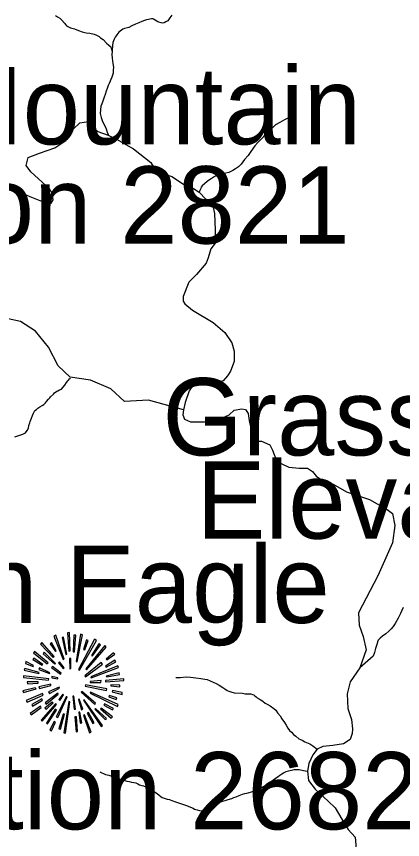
# Model space of a CAD drawing. Extents: x 1159738 to 1321356, y 736314 to 882035.
# Drawn here: x 1239575 to 1243980, y 842743 to 852123 of the extents above; entities that cross this region are included whole.
import ezdxf

# ---------------------------------------------------------------- set-up
doc = ezdxf.new("R2010")
doc.units = 0
for name, color, linetype in [('Exist Geographical Mountain Summit CELL', 7, 'Continuous'), ('Exist Geographical Mountain Summit Elevation Number Label', 7, 'Continuous'), ('Exist Geographical Mountain Summit Label', 7, 'Continuous'), ('Exist Hydrographic Creek Single Shore', 7, 'Continuous'), ('Exist Hydrographic Misc Water Feature', 7, 'Continuous')]:
    doc.layers.add(name, color=color, linetype=linetype)

msp = doc.modelspace()

# ---------------------------------------------------------------- linework, layer by layer
at = {"layer": 'Exist Geographical Mountain Summit CELL'}
for points in [[(1240157.9, 845098.6), (1240174.1, 844890.6), (1240186.9, 844892.3), (1240181.3, 845102.9)], [(1240269.9, 844768.6), (1240329.5, 845076.8), (1240307.6, 845084), (1240256.8, 844771.6)], [(1239849.7, 844967.9), (1239993.6, 844818.1), (1240006.9, 844828.2), (1239865.9, 844986.8)], [(1239960.1, 844973.6), (1240022.6, 844886.5), (1240029.9, 844892.3), (1239976.3, 844989.7)], [(1240003.7, 845060.9), (1240108.4, 844793.4), (1240120.1, 844797.6), (1240024.2, 845071)], [(1240139, 844853), (1240149.1, 844855.9), (1240112.9, 845047.6), (1240095.5, 845043.3)], [(1240222, 844882.2), (1240237.7, 844882.2), (1240252.3, 845071), (1240230.5, 845071)], [(1240282.9, 844681.4), (1240294.6, 844674.2), (1240489.2, 845012.7), (1240467.4, 845027.5)], [(1240340.9, 844909.6), (1240354.2, 844905.1), (1240392, 845012.7), (1240373.1, 845019.9)], [(1240367.2, 844687.2), (1240376, 844678.5), (1240598.3, 844935.7), (1240582.3, 844954.7)], [(1240516.9, 844973.6), (1240432.7, 844839.9), (1240444.4, 844835.4), (1240534.2, 844960.7)], [(1239764, 844793.4), (1239867.2, 844727.9), (1239876, 844738.3), (1239775.5, 844809.3)], [(1239768.3, 844868.9), (1239926.8, 844746.8), (1239935.6, 844755.6), (1239782.9, 844886.5)], [(1239881.6, 844857.2), (1240012.5, 844741), (1240021.3, 844749.7), (1239893.3, 844877.7)], [(1240179.7, 844805.1), (1240185.3, 844688.6), (1240195.7, 844689.9), (1240195.7, 844806.4)], [(1240598.3, 844799.2), (1240605.7, 844789.1), (1240697.2, 844854.3), (1240682.6, 844868.9)], [(1239676.9, 844749.7), (1239766.7, 844714.9), (1239771.2, 844726.6), (1239682.6, 844770.2)], [(1239976.3, 844703.2), (1240076.6, 844627.4), (1240085, 844639.1), (1239986.4, 844716.2)], [(1240054.8, 844755.6), (1240110, 844689.9), (1240118.5, 844698.7), (1240067.7, 844767.3)], [(1240354.2, 844607.3), (1240361.4, 844597.2), (1240556, 844741), (1240543.2, 844758.5)], [(1240422.3, 844595.7), (1240426.7, 844586.8), (1240739.3, 844701.6), (1240732.1, 844720.5)], [(1240598.3, 844707.7), (1240708.7, 844767.3), (1240697.2, 844787.5), (1240592.7, 844717.8)], [(1239665.2, 844672.6), (1239830.8, 844634.8), (1239835.3, 844648), (1239669.7, 844691.5)], [(1239830.8, 844681.4), (1239952.9, 844633.5), (1239957.4, 844642), (1239839.6, 844697.6)], [(1240605.7, 844595.7), (1240752.6, 844621.8), (1240746.7, 844643.6), (1240599.9, 844604.5)], [(1239654.8, 844588.4), (1239942.8, 844560.6), (1239944.1, 844572.3), (1239654.8, 844608.5)], [(1239703.1, 844518.7), (1239822, 844524.4), (1239822, 844538.9), (1239698.7, 844538.9)], [(1239977.6, 844584), (1240046, 844575.2), (1240047.6, 844584), (1239980.6, 844601.3)], [(1240418.3, 844544.9), (1240418.3, 844533.2), (1240538.7, 844533.2), (1240541.6, 844553.4)], [(1240591.1, 844540.5), (1240800.5, 844553.4), (1240801.8, 844572.3), (1240592.7, 844553.4)], [(1239649.2, 844437.3), (1239654.8, 844416.8), (1239798.9, 844459.1), (1239790.1, 844472.1)], [(1239832.4, 844482.5), (1239836.6, 844463.4), (1239969.1, 844496.9), (1239966.2, 844511.5)], [(1239942.8, 844425.6), (1239951.6, 844406.7), (1240066.5, 844467.6), (1240062.1, 844480.9)], [(1240315.1, 844421.3), (1240469, 844280.1), (1240479.1, 844297.6), (1240322.3, 844430.1)], [(1240359.8, 844489.7), (1240602.8, 844441.8), (1240607.1, 844459.1), (1240364.3, 844504.1)], [(1240650.7, 844492.6), (1240756.8, 844483.6), (1240756.8, 844501.1), (1240652.3, 844505.4)], [(1240666.9, 844424), (1240780, 844395), (1240782.9, 844416.8), (1240670.9, 844441.8)], [(1239688.2, 844326.6), (1239698.7, 844308), (1239880.3, 844387.8), (1239874.4, 844406.7)], [(1239758.2, 844262.8), (1239874.4, 844329.6), (1239865.9, 844344.2), (1239749.4, 844283)], [(1239903.4, 844300.6), (1239915.1, 844285.9), (1240053.2, 844399.5), (1240046, 844409.6)], [(1240029.9, 844140.8), (1240047.6, 844133.6), (1240153.6, 844367.3), (1240143.5, 844370.5)], [(1240057.7, 844338.3), (1240070.6, 844326.6), (1240111.3, 844392.1), (1240104, 844397.9)], [(1240217.5, 844374.8), (1240233.4, 844226.6), (1240251, 844227.8), (1240230.5, 844377.7)], [(1240281.6, 844339.9), (1240316.4, 844220.5), (1240332.4, 844227.8), (1240290.1, 844344.2)], [(1240339.6, 844330.9), (1240541.6, 844031.7), (1240556, 844043.2), (1240349.7, 844335.4)], [(1240415.1, 844411.2), (1240727.8, 844258.4), (1240735, 844280.1), (1240421.1, 844422.7)], [(1240628.9, 844370.5), (1240713.2, 844338.3), (1240720.4, 844355.9), (1240634.7, 844383.3)], [(1239733.4, 844179.9), (1239744.9, 844163.8), (1239858.5, 844248.3), (1239848.1, 844261.2)], [(1239857.1, 844101.4), (1239868.6, 844091.3), (1240031.5, 844281.7), (1240019.8, 844290.2)], [(1239918.3, 844226.6), (1239995.2, 844299), (1239981.9, 844308), (1239900.5, 844239.4)], [(1240115.6, 843959.1), (1240134.5, 843954.6), (1240185.3, 844312), (1240172.5, 844315.2)], [(1240469, 844227.8), (1240589.5, 844111.5), (1240602.8, 844121.9), (1240477.9, 844237.8)], [(1240535.8, 844230.6), (1240657.9, 844127.5), (1240670.9, 844142), (1240543.2, 844241.1)], [(1240572.2, 844274.5), (1240672.5, 844222.1), (1240682.6, 844236.7), (1240581, 844290.2)], [(1240017, 844226.6), (1239916.7, 844069.5), (1239929.5, 844059.4), (1240033, 844217.7)], [(1240076.6, 843999.8), (1240124.5, 844171), (1240110, 844172.6), (1240058.9, 844003.8)], [(1240320.7, 844073.8), (1240298.9, 844193.2), (1240285.8, 844193.2), (1240303.4, 844069.5)], [(1240339.6, 844159.7), (1240409.4, 843960.4), (1240426.7, 843967.6), (1240351.3, 844162.6)], [(1240381.6, 844182.7), (1240445.7, 844065), (1240461.8, 844073.8), (1240396.5, 844188.7)], [(1239957.4, 843992.4), (1239976.3, 843980.9), (1240019.8, 844079.6), (1240006.9, 844088.4)], [(1240242.2, 844140.8), (1240256.8, 843970.8), (1240272.8, 843974.8), (1240259.5, 844140.8)]]:
    msp.add_lwpolyline(points, close=True, dxfattribs=at)
at = {"layer": 'Exist Hydrographic Creek Single Shore'}
for points in [[(1239472.9, 850224.8), (1239590.8, 850131.1), (1239729.6, 850072.1), (1239844, 850027), (1239927.3, 849995.8), (1239972.4, 849995.8), (1239993.2, 850033.9), (1239982.8, 850106.8), (1239951.6, 850158.9), (1239826.7, 850273.4), (1239740, 850353.3), (1239688, 850426.2), (1239708.8, 850516.4), (1239837.1, 850565), (1240014, 850627.5), (1240138.9, 850710.8), (1240170.1, 850752.4), (1240222.1, 850839.2), (1240298.4, 850912.1), (1240399, 850926), (1240437.2, 850867), (1240503.1, 850811.4), (1240623.3, 850769.6), (1240718.1, 850724.7), (1240912.4, 850613.6), (1241110.1, 850457.4), (1241150.4, 850385.6), (1241216.3, 850343.9), (1241348.1, 850298.8), (1241479.9, 850212), (1241594.4, 850163.4), (1241659.3, 850119.9), (1241736.6, 850041.9), (1241819.9, 849944.8), (1241833.7, 849878.8), (1241844.1, 849687.9), (1241840.7, 849538.6), (1241792.1, 849476.2), (1241764.4, 849372), (1241740.1, 849313), (1241629.1, 849181.1), (1241542.4, 849094.4), (1241476.5, 848931.2), (1241476, 848878), (1241496.8, 848846.8), (1241583.5, 848777.4), (1241819.4, 848635), (1241951.2, 848520.5), (1242031, 848402.5), (1242058.7, 848308.8), (1242058.7, 848190.8), (1242017.1, 848079.7), (1241982.4, 848027.6), (1241933.8, 847972.1), (1241874.9, 847954.7), (1241805.5, 847958.2), (1241763.9, 847982.5), (1241704.9, 847986), (1241642.5, 847968.6), (1241593.9, 847927), (1241545.3, 847857.5), (1241500.3, 847722.2), (1241480.8, 847641.1), (1241472.5, 847583.3), (1241493.3, 847534.7), (1241559.2, 847503.5), (1241722.2, 847503.5), (1241885.3, 847527.8), (1242003.2, 847583.3), (1242058.7, 847635.4), (1242145.4, 847649.3), (1242187, 847642.3), (1242218.3, 847597.2)], [(1242218.3, 847597.2), (1242232.1, 847517.4), (1242270, 847335.2), (1242297.7, 847283.2), (1242370.6, 847283.2), (1242464.2, 847241.5), (1242498.2, 847179.9), (1242545.9, 847052.6), (1242682.3, 846987.7)], [(1242682.3, 846987.7), (1242800.6, 846975.1), (1242896, 846975.1), (1242951.7, 846935.3), (1242999.4, 846879.6), (1243086.9, 846823.9), (1243190.3, 846792), (1243341.5, 846704.5), (1243604, 846616.9), (1243802.8, 846505.5), (1243866.4, 846457.7), (1243890.3, 846322.4), (1243866.4, 846123.4), (1243699.4, 845749.3), (1243476.7, 845327.5), (1243484.6, 845184.2), (1243532.4, 845056.9), (1243564.2, 844905.6), (1243492.6, 844698.7), (1243381.2, 844539.5), (1243349.4, 844404.2), (1243357.4, 844237), (1243397.1, 844109.7), (1243409, 844002.5), (1243405.1, 843950.8), (1243381.2, 843883.1), (1243305.6, 843831.4), (1243186.3, 843815.5), (1243071, 843803.5), (1243007.4, 843771.7), (1242955.7, 843708), (1242911.9, 843608.5), (1242896, 843521), (1242907.9, 843413.5), (1242983.5, 843318), (1243130.7, 843178.7), (1243210.2, 843103.1), (1243285.8, 842975.7), (1243361.3, 842856.3), (1243440.9, 842768.8), (1243452.8, 842637.4)]]:
    msp.add_lwpolyline(points, dxfattribs=at)
at = {"layer": 'Exist Hydrographic Misc Water Feature'}
for points in [[(1240020.2, 852135.6), (1240045.7, 852116.9), (1240071.3, 852104.2), (1240094.8, 852081.6), (1240123.8, 852044.8), (1240147.2, 852016.2), (1240192.5, 851995), (1240238.3, 851983.8), (1240281.8, 851962.7), (1240325.5, 851949.6), (1240371.1, 851936.4), (1240413.2, 851933.3), (1240460.8, 851920), (1240490.6, 851909.3), (1240520.2, 851894.5), (1240535.9, 851880.1), (1240563.5, 851861.4), (1240604.5, 851820.2), (1240629.8, 851797.6), (1240651.3, 851775.1), (1240654.9, 851760.9), (1240665.9, 851724.6)], [(1241347.1, 852137.4), (1241326.3, 852107.9), (1241301.4, 852074.5), (1241281, 852061), (1241260.8, 852051.5), (1241246.7, 852047.9), (1241224.7, 852050.5), (1241201, 852057.1), (1241187, 852063.4), (1241159.4, 852080.1), (1241139.7, 852090.7), (1241129.9, 852096.9), (1241115.8, 852095.3), (1241097.7, 852091.8), (1241083.6, 852088.1), (1241059.4, 852082.7), (1241037.3, 852077.3), (1241004.9, 852064.1), (1240970.6, 852051), (1240934.2, 852036), (1240893.6, 852014.9), (1240857.2, 851997.9), (1240842.9, 851992.3), (1240806.8, 851985.2), (1240790.6, 851977.6), (1240741.7, 851942.8), (1240720.9, 851915.3), (1240712.5, 851901.6), (1240702.2, 851887.8), (1240689.6, 851864.1), (1240674.6, 851826.4), (1240669.7, 851792.6), (1240666.4, 851742.6), (1240665.9, 851724.6)], [(1240665.9, 851724.6), (1240665.1, 851688.6), (1240667.9, 851646.5), (1240671.2, 851618.5), (1240674.4, 851588.3), (1240681.3, 851546.1), (1240678.4, 851510.1), (1240677.6, 851478.1), (1240662.4, 851432.5), (1240634.5, 851359.2), (1240621.9, 851335.5), (1240609.1, 851301.8), (1240598.2, 851270.1), (1240587.1, 851232.3), (1240576.5, 851202.6), (1240563.6, 851168.9), (1240548.4, 851127.3), (1240539.8, 851099.4), (1240534.7, 851057.5), (1240531.6, 851015.6), (1240542.4, 850971.3), (1240553.6, 850937), (1240561.1, 850916.8), (1240585.8, 850870.1), (1240597.2, 850843.8), (1240612.2, 850805.4), (1240623.4, 850777), (1240623.3, 850769.6)], [(1242734.8, 851002.7), (1242677.9, 850966.2), (1242633.3, 850943.4), (1242580.4, 850914.7), (1242529.7, 850888), (1242464, 850823.6), (1242414.6, 850772.9), (1242373.6, 850733.9), (1242330.4, 850687), (1242293.4, 850648), (1242247.8, 850585.1), (1242218.4, 850537.7), (1242175.3, 850490.9), (1242137.9, 850439.8), (1242107, 850408.6), (1242074.4, 850385.4), (1242043.8, 850366.2), (1241999.3, 850345.3), (1241963.1, 850338.2), (1241922.9, 850329.3), (1241892.6, 850320.1), (1241858.4, 850308.9), (1241830, 850295.6), (1241795.3, 850272.5), (1241777, 850261), (1241750.5, 850243.6), (1241719.9, 850216.4), (1241693.2, 850193.1), (1241682.7, 850177.4), (1241680.5, 850163.4), (1241665.7, 850137.7), (1241659.3, 850119.9), (1241659.2, 850118.5)], [(1241480.8, 847641.1), (1241083.8, 847750.8), (1240807.8, 847733.3), (1240652.8, 847877.5), (1240421.8, 847977.4), (1240189.9, 848010.3), (1240051.8, 848142.4), (1239939.7, 848354.7), (1239794.7, 848534.9), (1239622.7, 848646.6), (1239481.7, 848675.8)], [(1239558, 847332.2), (1239624.6, 847354.5), (1239646.9, 847361.9), (1239656.9, 847365.7), (1239677.2, 847379.1), (1239697.9, 847402.6), (1239712.6, 847432.2), (1239715.4, 847460.2), (1239728.2, 847489.8), (1239732.6, 847505.8), (1239747.7, 847545.4), (1239760.4, 847575.1), (1239771.1, 847602.9), (1239785.9, 847630.5), (1239804.3, 847644), (1239820.7, 847657.6), (1239841, 847673.1), (1239867.5, 847690.4), (1239889.8, 847699.9), (1239908.2, 847719.5), (1239918.7, 847733.1), (1239939.3, 847760.6), (1239955.8, 847778.3), (1239964, 847788), (1239996.8, 847817.2), (1240011.3, 847834.8), (1240035.8, 847852.2), (1240045.9, 847857.9), (1240066.1, 847867.5), (1240090.4, 847876.8), (1240104.8, 847892.4), (1240125.7, 847921.9), (1240148.2, 847949.4), (1240160.8, 847969.1), (1240171.1, 847978.8), (1240181.6, 847992.6), (1240187.6, 847998.4), (1240191.8, 848006.3), (1240189.9, 848010.3)], [(1243989, 845388.5), (1243955.1, 845319.4), (1243929.7, 845264.1), (1243896.1, 845204.8), (1243871.3, 845171.5), (1243848.5, 845144.1), (1243823.9, 845116.7), (1243789, 845087.6), (1243752.3, 845060.5), (1243725.8, 845037.1), (1243703.1, 845013.6), (1243694.6, 844995.9), (1243690.1, 844976), (1243677.3, 844944.3), (1243672.7, 844918.4), (1243659.3, 844872.7), (1243646.4, 844831), (1243492.6, 844698.7)], [(1241394.6, 844589), (1241412.6, 844588.5), (1241444.6, 844589.6), (1241514.8, 844595.8), (1241562.9, 844594.6), (1241620.7, 844587.1), (1241678.4, 844577.6), (1241724.4, 844570.4), (1241752.3, 844565.7), (1241783.8, 844552.9), (1241821.5, 844537.9), (1241855.1, 844521), (1241888.6, 844500.1), (1241930, 844475.1), (1241953.6, 844460.5), (1241981.1, 844439.7), (1241999, 844433.2), (1242022.8, 844426.6), (1242058.6, 844415.7), (1242154.5, 844409.2), (1242186.3, 844404.4), (1242224.4, 844403.4), (1242248.4, 844402.8), (1242270.2, 844396.2), (1242282.1, 844391.9), (1242295.8, 844381.6), (1242309.5, 844367.2), (1242323.2, 844358.8), (1242356.7, 844339.9), (1242386.3, 844319.2), (1242413.8, 844298.5), (1242435.4, 844283.9), (1242469, 844265), (1242512.3, 844235.9), (1242533.7, 844215.3), (1242555, 844184.7), (1242582.1, 844152), (1242603.2, 844119.5), (1242632.1, 844074.7), (1242651.4, 844044.2), (1242670.5, 844011.7), (1242689.9, 843987.1), (1242713.3, 843964.5), (1242735.5, 843941.1), (1242760.9, 843920.4), (1242798, 843891), (1242835.5, 843874), (1242865.2, 843857.2), (1242920.8, 843833.7), (1242956.3, 843808.7), (1243007.4, 843771.7)], [(1240528.2, 843512.6), (1240591.7, 843484.9), (1240629.4, 843475.9), (1240675, 843460.7), (1240718.6, 843445.6), (1240762.3, 843430.4), (1240802, 843417.4), (1240835.8, 843408.5), (1240861.6, 843403.9), (1240889.5, 843397.1), (1240915.3, 843392.5), (1240937.3, 843387.9), (1240959, 843377.4), (1240980.7, 843366.8), (1241004.6, 843358.2), (1241024.5, 843353.6), (1241052.2, 843344.9), (1241074, 843332.4), (1241093.7, 843321.8), (1241107.5, 843313.5), (1241129.1, 843298.8), (1241144.9, 843288.5), (1241162.6, 843280), (1241180.3, 843265.6), (1241203.8, 843246.9), (1241221.5, 843232.5), (1241237.3, 843222), (1241251.1, 843217.7), (1241273, 843211.1), (1241296.7, 843204.5), (1241322.7, 843197.9), (1241328.6, 843195.7), (1241348.5, 843189.2), (1241388.1, 843174.1), (1241433.7, 843158.9), (1241469.4, 843146), (1241505.2, 843133.1), (1241532.8, 843122.3), (1241562.5, 843109.6), (1241590.3, 843098.9), (1241608.1, 843090.4), (1241637.8, 843079.6), (1241663.7, 843072.9), (1241681.6, 843070.5), (1241705.6, 843071.8), (1241729.9, 843077.2), (1241756.1, 843090.6), (1241768.3, 843096.2), (1241827.4, 843136.8), (1241861.9, 843153.9), (1241876.1, 843161.6), (1241898.3, 843169), (1241926.7, 843180.2), (1241956.9, 843187.5), (1241991.1, 843200.6), (1242033.5, 843211.5), (1242053.8, 843221), (1242082, 843230.2), (1242114.4, 843243.4), (1242154.8, 843258.4), (1242179, 843267.8), (1242219.3, 843276.7), (1242267.7, 843289.5), (1242289.9, 843298.9), (1242322.3, 843312.1), (1242368.8, 843332.9), (1242413.6, 843359.8), (1242429.8, 843369.4), (1242452.3, 843384.8), (1242476.8, 843402.2), (1242507.3, 843423.5), (1242531.8, 843442.8), (1242560.3, 843462.1), (1242578.7, 843477.6), (1242601.2, 843491.1), (1242623.4, 843504.5), (1242651.7, 843517.7), (1242680, 843527.1), (1242712.3, 843534.2), (1242744.4, 843539.4), (1242772.5, 843540.7), (1242800.5, 843541.9), (1242848.9, 843528.1), (1242896, 843521)]]:
    msp.add_lwpolyline(points, dxfattribs=at)

# ---------------------------------------------------------------- texts
at = {"layer": 'Exist Geographical Mountain Summit Elevation Number Label'}
for s, p in [('Elevation 2821', (1235590.6, 849535.3)), ('Elevation 2665', (1241631.1, 846171.6)), ('Elevation 2682', (1236388.3, 842859))]:
    msp.add_text(s, height=880, dxfattribs=at).set_placement(p)
at = {"layer": 'Exist Geographical Mountain Summit Label'}
for s, p in [('Stone Mountain', (1235264.3, 850665.4)), ('Grassy Mountain', (1241242, 847120.8)), ('High Eagle', (1237393.1, 845211.1))]:
    msp.add_text(s, height=880, dxfattribs=at).set_placement(p)

doc.saveas('drawing.dxf')
